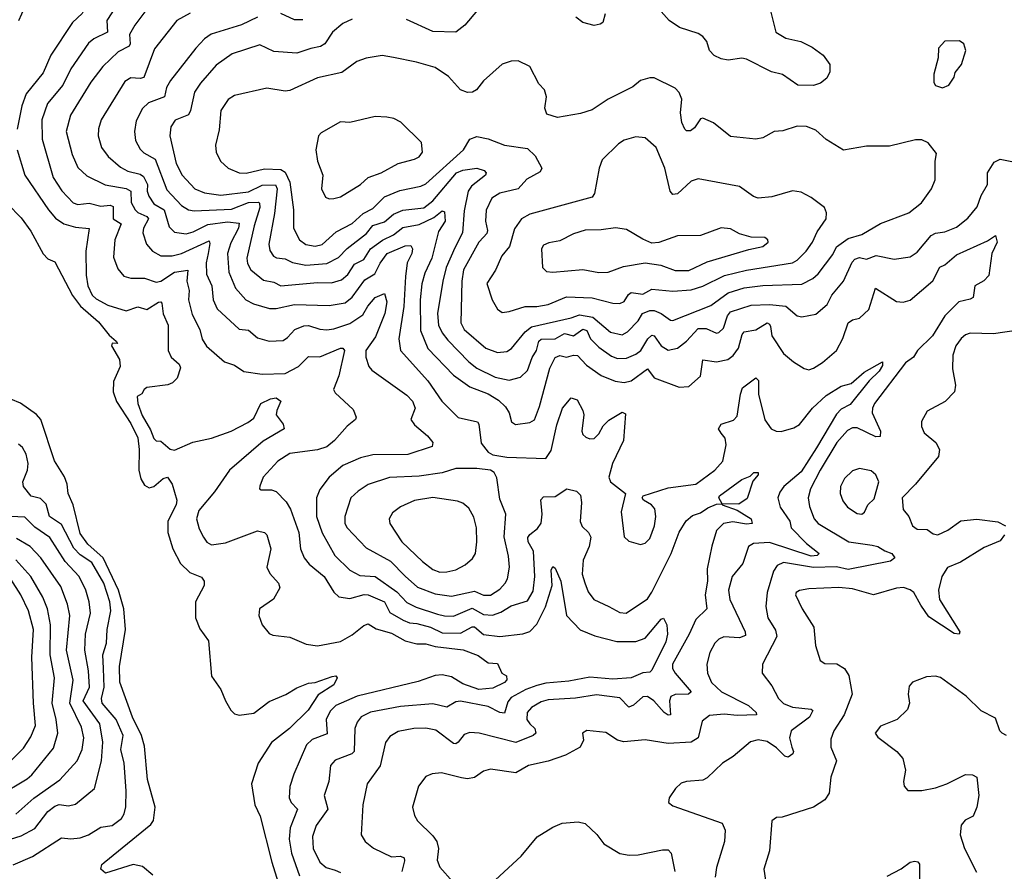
# Model space of a CAD drawing. Extents: x 1550320 to 1685906, y 509093 to 640511.
# Tile 360 of 532: x 1628723 to 1632993, y 592996 to 596689. Entities that reach past the tile are written whole.
import ezdxf

# ---------------------------------------------------------------- set-up
doc = ezdxf.new("R2010")
doc.units = 0

msp = doc.modelspace()

# ---------------------------------------------------------------- linework, layer by layer
at = {"layer": '0CON20XD'}
for points in [[(1628719.2, 596685), (1628745, 596743.3), (1628780.9, 596789.1), (1628975, 596985.5), (1628995, 596992.2), (1629085, 596986.7), (1629175, 596993.6), (1629230, 596985), (1629228.8, 596975), (1629195, 596955.8), (1629055, 596838.6), (1628994.7, 596715.3), (1628952.9, 596677.1), (1628858.2, 596535), (1628825, 596458.2), (1628751.9, 596368.1), (1628732.1, 596315), (1628712.9, 596215)], [(1629185, 596816.2), (1629101.8, 596685), (1629103.8, 596635), (1629044, 596606), (1629022.2, 596587.8), (1628945.6, 596475.6), (1628909.7, 596405), (1628843.7, 596326.3), (1628819.5, 596255), (1628820.8, 596170.8), (1628867.8, 596005), (1628906.6, 595946.6), (1628955.2, 595895.2), (1628975, 595888.4), (1629025, 595893), (1629075, 595880.2), (1629115, 595884.7), (1629129, 595879), (1629128.6, 595825), (1629163.6, 595803.6), (1629135.3, 595735), (1629129.6, 595659.6), (1629148.7, 595608.7), (1629175, 595576.7), (1629205, 595567.9), (1629265, 595568.8), (1629315, 595551.2), (1629335, 595555.8), (1629395, 595593.9), (1629452.4, 595602.4), (1629448.1, 595555), (1629458.3, 595515), (1629454.8, 595475), (1629471, 595411), (1629503.8, 595345), (1629514.2, 595304.2), (1629533.3, 595273.3), (1629611.9, 595205), (1629655, 595191.5), (1629695, 595163.8), (1629775, 595152.4), (1629875, 595154.7), (1629931.8, 595185), (1629975, 595228.1), (1630025, 595226.7), (1630115, 595265.3), (1630125, 595264.4), (1630131.8, 595255), (1630106.9, 595145), (1630084.6, 595085), (1630091.2, 595071.2), (1630168.8, 594998.8), (1630182, 594965), (1630180, 594955), (1630142.8, 594927.2), (1630088.9, 594865), (1630055, 594836.7), (1630015, 594823.2), (1629895, 594808.2), (1629842.9, 594775), (1629779.2, 594705), (1629764.1, 594665.9), (1629763.3, 594655), (1629770.5, 594650.5), (1629815, 594650), (1629835, 594642.9), (1629878.3, 594598.3), (1629896.8, 594566.8), (1629933.6, 594465), (1629941.2, 594395), (1629957.3, 594355), (1629978.4, 594328.4), (1630043.9, 594273.9), (1630086, 594206), (1630106.8, 594186.8), (1630155, 594179.3), (1630216.3, 594196.3), (1630235, 594195.8), (1630304.8, 594164.8), (1630328.8, 594118.8), (1630385.4, 594085), (1630413.6, 594073.6), (1630445, 594071.4), (1630505, 594054.4), (1630555, 594030.4), (1630635, 594028.7), (1630685, 594056.1), (1630695, 594055.7), (1630735, 594022.9), (1630805, 594014.4), (1630905, 594025.3), (1630935, 594036.6), (1630965, 594067.5), (1631003.1, 594143.1), (1631031.7, 594235), (1631027.5, 594302.5), (1631035, 594318), (1631045, 594310.8), (1631069.2, 594255), (1631095, 594105.5), (1631153.9, 594043.9), (1631217, 594017), (1631312.8, 593992.8), (1631395, 593993.3), (1631435, 594007.3), (1631505, 594090), (1631515, 594093.3), (1631530, 594065), (1631532.2, 594025), (1631525, 593991.9), (1631465, 593868.1), (1631455, 593859.5), (1631425, 593856.9), (1631375, 593835.3), (1631295, 593828.8), (1631195, 593838.6), (1631105, 593820.6), (1631005, 593812.5), (1630965, 593802.1), (1630918.5, 593785), (1630855, 593750.2), (1630839.6, 593730.4), (1630825, 593681.4), (1630805, 593685.2), (1630755, 593710.6), (1630635, 593734.1), (1630615, 593730.9), (1630575, 593707.5), (1630515, 593722), (1630375, 593710.5), (1630245, 593686.9), (1630204.3, 593665.7), (1630186.7, 593643.3), (1630176.7, 593615), (1630173.8, 593515), (1630162.9, 593505), (1630091.3, 593478.7), (1630071.2, 593455), (1630063.1, 593385), (1630043.2, 593325), (1630058.7, 593265), (1630008.7, 593195), (1629992.6, 593147.4), (1629996.4, 593095), (1630025, 593035.5), (1630052.5, 593012.5), (1630091, 593001), (1630115, 592990.8)], [(1629296.8, 596763.2), (1629222.3, 596665), (1629199.7, 596625), (1629202.1, 596585), (1629197.5, 596575), (1629149.9, 596550.1), (1629083.7, 596486.3), (1629032.2, 596417.8), (1628944, 596275), (1628924.7, 596205), (1628950.3, 596105), (1628975, 596048.5), (1629015, 596011.5), (1629093.2, 595973.2), (1629185, 595956.8), (1629205, 595946), (1629206.3, 595896.3), (1629223.8, 595865), (1629235, 595853.7), (1629274.6, 595835), (1629281.9, 595825), (1629259.5, 595785), (1629256.9, 595765), (1629273.1, 595715), (1629298.9, 595685), (1629335.8, 595665.8), (1629385, 595664.4), (1629425, 595675.2), (1629545, 595730), (1629547.9, 595717.9), (1629539.8, 595675), (1629531.2, 595635), (1629533.3, 595585), (1629556.2, 595535), (1629562.5, 595475), (1629579.3, 595435), (1629675, 595347.1), (1629715, 595342.5), (1629755, 595310), (1629804.5, 595295.5), (1629865, 595298.2), (1629885, 595310.9), (1629916.2, 595345), (1629955, 595361.6), (1629975, 595362.4), (1630025, 595346.9), (1630054.7, 595344.7), (1630085, 595348.7), (1630155, 595371.9), (1630210.6, 595409.4), (1630232.8, 595447.2), (1630265.3, 595485), (1630305, 595501.9), (1630314.7, 595465), (1630306.7, 595415), (1630265.5, 595314.5), (1630223.6, 595255), (1630223.9, 595225), (1630237.7, 595185), (1630249.5, 595169.5), (1630401.3, 595061.3), (1630426.1, 595035), (1630438.2, 595005), (1630418.7, 594955), (1630435, 594931.6), (1630491.9, 594885), (1630514.4, 594855), (1630512.1, 594837.9), (1630405.7, 594804.3), (1630255, 594802.5), (1630201, 594789), (1630125, 594756.6), (1630065, 594705.4), (1630025, 594651.9), (1630010.9, 594615), (1630010.2, 594535), (1630034.5, 594464.5), (1630089.3, 594365), (1630155, 594301.6), (1630198.3, 594278.3), (1630265, 594274.4), (1630358.4, 594208.4), (1630402.2, 594162.2), (1630442.2, 594142.2), (1630535, 594111.9), (1630565, 594103.3), (1630605, 594102.3), (1630685, 594136.7), (1630735, 594110.2), (1630773.2, 594106.8), (1630809.6, 594120.4), (1630855, 594148), (1630925, 594169.6), (1630949.1, 594210.9), (1630956.4, 594275), (1630950.7, 594385), (1630928.8, 594425), (1630926.6, 594443.4), (1630935, 594457.3), (1630967.9, 594482.1), (1630984.1, 594505.9), (1630988.2, 594545), (1630982.4, 594607.6), (1630995, 594620.5), (1631045, 594620.9), (1631095.9, 594654.1), (1631137.1, 594645), (1631155, 594627.3), (1631160, 594595), (1631153, 594513), (1631162.1, 594492.1), (1631190.4, 594465), (1631199.2, 594445), (1631192.1, 594405), (1631166.2, 594345), (1631162.9, 594285), (1631173.3, 594246.7), (1631188.8, 594208.8), (1631212.2, 594175), (1631278, 594145), (1631325, 594118.9), (1631352.5, 594115), (1631445, 594177.9), (1631465, 594206.5), (1631547.8, 594375), (1631583.4, 594466.6), (1631613.4, 594516.6), (1631640.6, 594539.4), (1631675, 594551.3), (1631707.2, 594572.8), (1631745, 594588.9), (1631770, 594590), (1631755.5, 594615), (1631757.5, 594625), (1631855, 594695.5), (1631890.9, 594709.1), (1631906.7, 594725), (1631926, 594725), (1631925.6, 594715), (1631902.4, 594687.6), (1631877.6, 594612.4), (1631841.2, 594588.8), (1631770, 594590), (1631770, 594585), (1631835, 594562.7), (1631894.4, 594525), (1631900, 594505), (1631875, 594501.2), (1631815, 594512), (1631775, 594504.2), (1631745, 594474.5), (1631724.6, 594405.4), (1631705, 594307.5), (1631705.5, 594255), (1631696.1, 594195), (1631702.7, 594135), (1631655, 594087.5), (1631626.1, 594023.9), (1631553.3, 593895), (1631554, 593875), (1631565.3, 593855), (1631635.4, 593775), (1631624, 593765), (1631565, 593762.4), (1631546.2, 593753.8), (1631540.3, 593735), (1631545.3, 593674.7), (1631535, 593673.4), (1631517.3, 593685), (1631472.8, 593735), (1631445, 593754.7), (1631425, 593753.3), (1631385, 593716.5), (1631365, 593707.3), (1631325, 593747.8), (1631225, 593761.9), (1631132.7, 593747.3), (1631015, 593740.2), (1630985, 593730.8), (1630943, 593707), (1630923.8, 593685), (1630922.5, 593655), (1630935, 593635.5), (1630957.1, 593615), (1630961.8, 593595), (1630950, 593585), (1630875, 593554.1), (1630715, 593594.6), (1630675, 593597.7), (1630650.3, 593589.7), (1630625, 593556.5), (1630615, 593549.6), (1630605, 593551.1), (1630527.6, 593607.6), (1630485, 593616.9), (1630432.5, 593615), (1630365, 593602.5), (1630328.6, 593581.4), (1630309.6, 593555), (1630286.9, 593453.1), (1630230.5, 593375), (1630211.8, 593285), (1630204.2, 593155), (1630220.8, 593125), (1630257, 593097), (1630335, 593059.1), (1630375, 593061.9), (1630390, 593055), (1630392, 593042), (1630379.6, 592995)], [(1631962.7, 596792.7), (1632002.5, 596635), (1632045, 596609.4), (1632110, 596595), (1632159.3, 596569.3), (1632206.7, 596535), (1632236.7, 596495), (1632236.4, 596463.6), (1632222.5, 596435), (1632195.7, 596414.3), (1632165, 596404.3), (1632097.5, 596405), (1632031.4, 596451.4), (1631982.7, 596462.7), (1631875, 596518.1), (1631855, 596521.9), (1631795, 596514.3), (1631765, 596520), (1631735, 596534.3), (1631714.4, 596555), (1631703.1, 596595), (1631685, 596616.9), (1631665, 596629.5), (1631585, 596655.8), (1631540, 596685), (1631468.8, 596765)], [(1629462, 596718), (1629405, 596686.2), (1629307.3, 596562.7), (1629261.9, 596438.1), (1629246.2, 596433.8), (1629205, 596437.5), (1629179.1, 596420.9), (1629076.8, 596255), (1629064.7, 596215.3), (1629063.9, 596185), (1629077.9, 596135), (1629106.2, 596096.2), (1629160.3, 596050.3), (1629191.9, 596031.9), (1629245, 596019.6), (1629259.6, 596009.6), (1629277.6, 595975), (1629276.7, 595945), (1629283.2, 595923.2), (1629305, 595890.5), (1629350, 595865), (1629370.8, 595790.8), (1629395, 595768.2), (1629445, 595761.1), (1629475, 595769.1), (1629539.3, 595800.7), (1629625, 595812), (1629675, 595806.2), (1629672.7, 595785), (1629638.4, 595721.6), (1629623.9, 595675), (1629629.5, 595595), (1629658.4, 595525), (1629704.4, 595474.4), (1629736.9, 595456.9), (1629806.8, 595436.8), (1629835, 595436.8), (1629914.2, 595454.2), (1630065, 595449.7), (1630135, 595461.6), (1630165, 595485.9), (1630219.2, 595560.8), (1630263, 595587), (1630286.6, 595633.4), (1630317, 595675), (1630395, 595708.9), (1630419.3, 595709.3), (1630427.1, 595695), (1630423.8, 595675), (1630403.4, 595635), (1630396.2, 595576.2), (1630389.2, 595445), (1630367.5, 595305), (1630374.6, 595255), (1630493.7, 595123.7), (1630554.2, 595034.2), (1630625, 594963.8), (1630708.6, 594945), (1630714.7, 594934.7), (1630725, 594852.5), (1630755, 594813.9), (1630775, 594801.8), (1630835, 594792.4), (1631005, 594785.7), (1631028.5, 594821.5), (1631052.8, 594932.8), (1631077.5, 595005), (1631115, 595049.2), (1631140.7, 595040.7), (1631165.5, 594995), (1631168.8, 594975), (1631160.9, 594905), (1631165, 594890.8), (1631178.2, 594878.2), (1631195, 594870.9), (1631215, 594873.6), (1631235, 594893.1), (1631252.7, 594927.3), (1631278, 594952), (1631335, 594987.5), (1631349.7, 594979.7), (1631341.2, 594865), (1631293.9, 594765), (1631277.3, 594705), (1631285.5, 594685), (1631350, 594635), (1631331.4, 594555), (1631345, 594447.1), (1631365, 594428.2), (1631415, 594413.3), (1631435, 594418.9), (1631455, 594440), (1631476.4, 594495), (1631481.9, 594535), (1631477.6, 594567.6), (1631463.3, 594585), (1631427.5, 594605), (1631422.5, 594615), (1631426.7, 594625), (1631535, 594659.3), (1631655, 594675.3), (1631738.1, 594735), (1631771.8, 594775), (1631786.4, 594845), (1631782.5, 594875), (1631765, 594895.6)], [(1629950.9, 596689.1), (1629915, 596687.8), (1629855, 596716.4)], [(1630708.9, 596731.1), (1630653.1, 596665), (1630615, 596634.4), (1630515, 596637.3), (1630400.1, 596690.1)], [(1631262, 596715), (1631252.5, 596677.5), (1631240.8, 596669.2), (1631215, 596664.4), (1631165, 596676.4), (1631135, 596700)], [(1629755, 596700.2), (1629685, 596666.2), (1629553.9, 596626.1), (1629525, 596605.4), (1629487.1, 596565), (1629377.8, 596425), (1629359.7, 596395), (1629351.5, 596355), (1629281.4, 596328.6), (1629256.3, 596303.7), (1629228.9, 596251.1), (1629220.8, 596205), (1629225.4, 596165), (1629245, 596127.8), (1629261.9, 596111.9), (1629310.8, 596085), (1629361.6, 595951.6), (1629425, 595883.6), (1629455, 595865.3), (1629480, 595860), (1629642.2, 595867.8), (1629715, 595895.8), (1629758.1, 595898.1), (1629763.8, 595893.8), (1629764.4, 595875), (1629740, 595795), (1629708.7, 595655), (1629711.2, 595631.2), (1629724.8, 595604.8), (1629780.2, 595560.2), (1629825, 595551.2), (1629855, 595535.3), (1630015, 595549)], [(1630165, 596691.8), (1630125, 596672.5), (1630080, 596635), (1630046.5, 596585)], [(1632725, 596393.3), (1632752.5, 596405), (1632775, 596440), (1632779.3, 596460.7), (1632806.7, 596495), (1632826.2, 596555), (1632817.5, 596585), (1632798, 596598), (1632735, 596596.7), (1632707.5, 596565), (1632706.4, 596523.6), (1632687, 596453), (1632687, 596417), (1632695, 596403.3), (1632725, 596393.3)], [(1630046.5, 596585), (1630027.6, 596572.4), (1629985, 596564.7), (1629925, 596543.4), (1629825, 596551.9), (1629765, 596579.5), (1629645, 596540.7), (1629575, 596491.8), (1629506.6, 596413.4), (1629481.2, 596375), (1629464.2, 596295), (1629455, 596277.1), (1629396.9, 596253.1), (1629379.2, 596225), (1629373.8, 596185), (1629401.9, 596065), (1629427.1, 596015), (1629482.3, 595955), (1629525, 595938.4), (1629595, 595928.7), (1629715, 595942.7), (1629775, 595971.2), (1629832.5, 595972.5), (1629840.3, 595955), (1629828.7, 595848.7), (1629803.4, 595715), (1629807.9, 595687.9), (1629824, 595664), (1629836.6, 595656.6), (1629875, 595651.4), (1629906, 595636), (1629964.5, 595624.5), (1630055, 595632.4), (1630105, 595658.4), (1630142.6, 595697.4), (1630227.5, 595762.5), (1630255, 595796.9), (1630305, 595813.2), (1630344, 595846), (1630385, 595863.1), (1630475, 595872.8), (1630515, 595904), (1630617.7, 596025), (1630645, 596037), (1630705, 596044.6), (1630737.1, 596035), (1630745.6, 596025), (1630743.6, 596015), (1630682.3, 595967.7), (1630667.8, 595945), (1630650.1, 595859.9), (1630643.3, 595765), (1630609.8, 595700.2), (1630573, 595615), (1630557.6, 595555), (1630534.8, 595415), (1630539, 595365), (1630555, 595331.2), (1630579.3, 595299.3), (1630671.1, 595205), (1630705, 595178.4), (1630785, 595138.4), (1630845, 595126.2), (1630895, 595139.1), (1630925, 595168.2), (1630945.5, 595224.5), (1630963.9, 595255), (1630975, 595294.6), (1630985, 595304.3), (1631045, 595305.8), (1631085, 595328.2), (1631125, 595318.1), (1631165, 595347.7), (1631182, 595342), (1631197.8, 595305), (1631235, 595269.2), (1631290.1, 595230.1), (1631315, 595219.2), (1631355, 595221.4), (1631395, 595238.2), (1631416.4, 595255), (1631447.1, 595305), (1631465, 595320.8), (1631475, 595318.7), (1631504.6, 595274.6), (1631535, 595256.7), (1631575, 595264.8), (1631615, 595295.3), (1631665, 595349.8), (1631699.3, 595349.3), (1631745, 595330.4), (1631755, 595332.1), (1631775, 595351.5), (1631792.9, 595405), (1631805, 595421.9), (1631895, 595451.7), (1631975, 595453.5), (1632045, 595446.7), (1632095, 595405.5), (1632115, 595400), (1632175, 595411.8), (1632225, 595454.5), (1632244.8, 595495.2), (1632295.4, 595555), (1632332.8, 595637.2), (1632345, 595650.7), (1632365, 595658.4), (1632395, 595650.3), (1632436.9, 595666.9), (1632515, 595650), (1632585, 595661.5), (1632615, 595681.2), (1632675, 595753.9), (1632695, 595763.9), (1632735, 595768.9), (1632785, 595790), (1632835, 595828.5), (1632875, 595878), (1632893, 595927), (1632920.4, 595975), (1632920, 596025), (1632949.1, 596070.9), (1632975, 596084.3), (1633025, 596074.4)], [(1630795, 595246.1), (1630835, 595250.8), (1630856.1, 595263.9), (1630914.5, 595335.5), (1630942.1, 595357.9), (1631115, 595396.1), (1631150.6, 595409.4), (1631209.2, 595399.2), (1631285, 595334.1), (1631335, 595322.9), (1631359.3, 595335), (1631405, 595383.8), (1631424.4, 595415.6), (1631455, 595427.8), (1631475, 595428), (1631505.2, 595415.2), (1631545, 595385.5), (1631555, 595384.6), (1631719.6, 595450.4), (1631795, 595505.2), (1631865, 595527), (1631945, 595537.1), (1632115, 595541.9), (1632163.1, 595566.9), (1632185, 595586.6), (1632249.3, 595670.7), (1632265.5, 595704.5), (1632315, 595740.6), (1632375, 595757.5), (1632455.3, 595804.7), (1632578.7, 595851.3), (1632633.3, 595895), (1632677.5, 595955), (1632692.9, 595995), (1632692.9, 596075), (1632698.9, 596108.9), (1632662.5, 596155), (1632635, 596168.8), (1632608.3, 596168.3), (1632495, 596140.8), (1632395, 596140), (1632295, 596122.9), (1632220.2, 596170.2), (1632175, 596210), (1632135, 596226.4), (1632095, 596227.3), (1632032.2, 596207.8), (1631995, 596203.6), (1631945, 596176.5), (1631915, 596171.1), (1631805, 596182.9), (1631731.7, 596241.7), (1631685, 596262), (1631675, 596258.8), (1631649.7, 596220.3), (1631632.2, 596207.8), (1631615, 596207.8), (1631606.9, 596215), (1631595, 596244), (1631588.8, 596285), (1631594.7, 596345), (1631583.2, 596373.2), (1631565, 596392.2), (1631475, 596437.1), (1631455, 596437.5), (1631415, 596425.8), (1631382.4, 596397.6), (1631275, 596344.5), (1631205, 596298.5), (1631155, 596281.8), (1631055, 596265.7), (1631008.8, 596278.8), (1631000, 596305), (1631008, 596355), (1630998.8, 596385), (1630975, 596411.2), (1630935.7, 596485.7), (1630885, 596510), (1630855, 596508.8), (1630815, 596496.7), (1630735, 596423.3), (1630704, 596385), (1630686.7, 596375), (1630665, 596373.5), (1630635, 596384.4), (1630582.4, 596442.4), (1630525, 596481.2), (1630444.5, 596505.5), (1630344.5, 596525.5), (1630295, 596533.3), (1630225, 596522.5), (1630185, 596507.5), (1630119.7, 596460.3), (1630015, 596437.2), (1629895, 596381.6), (1629875, 596379.4), (1629795, 596392.3), (1629655, 596360.9), (1629626.8, 596343.2), (1629595.5, 596295), (1629588, 596212), (1629571.9, 596145), (1629575.9, 596114.1), (1629594.4, 596075), (1629627.1, 596045), (1629675, 596024.7), (1629705, 596023.1), (1629785, 596042.4), (1629855, 596039.4), (1629875, 596028.3), (1629894.8, 595985), (1629911, 595865), (1629910.8, 595785), (1629937.1, 595735), (1629964.1, 595714.1), (1630005, 595706.5), (1630035, 595714.7), (1630095, 595769.5), (1630165, 595805.8), (1630212, 595848), (1630255, 595870.2), (1630305, 595920.9), (1630371.3, 595948.7), (1630463.3, 595966.7), (1630485, 595977.2), (1630648.1, 596125), (1630675, 596171.5), (1630705, 596182.7), (1630755, 596172.9), (1630825, 596144.6), (1630925, 596130), (1630958.3, 596098.3), (1630986.7, 596045), (1630980.6, 596029.4), (1630921.8, 595998.2), (1630884.8, 595955.2), (1630805, 595936.2), (1630770, 595915), (1630746.3, 595863.7), (1630742.4, 595815), (1630751.6, 595775), (1630748.6, 595761.4), (1630735, 595746.5), (1630714.3, 595725), (1630647.6, 595605), (1630640.9, 595555), (1630635.9, 595375), (1630650.7, 595345), (1630745, 595265.3), (1630795, 595246.1)], [(1630065, 595912.5), (1630085, 595914.4), (1630115, 595920.6), (1630200.8, 595975), (1630235, 596004.5), (1630290.8, 596025), (1630365, 596065.5), (1630435, 596083.6), (1630455, 596094.4), (1630470, 596115), (1630465, 596156.7), (1630376.2, 596245), (1630345, 596260.8), (1630315, 596267.1), (1630265, 596270), (1630155, 596244), (1630115, 596245.8), (1630031.2, 596198.8), (1630018.8, 596185), (1630008, 596125), (1630014.3, 596075), (1630037.5, 596015), (1630032.5, 595955), (1630049.7, 595919.7), (1630065, 595912.5)], [(1630815, 595419.4), (1630845, 595423.6), (1630915, 595445.3), (1630965, 595445.7), (1631015.2, 595454.8), (1631095, 595486.9), (1631205, 595483), (1631295, 595460.5), (1631325, 595458.6), (1631345, 595467.2), (1631363.1, 595496.9), (1631375, 595505.7), (1631425, 595498.3), (1631465, 595520.2), (1631555, 595512.4), (1631635, 595518), (1631685, 595533.4), (1631779.7, 595580.3), (1631875, 595602.5), (1632075, 595635.3), (1632095, 595646.2), (1632134.3, 595685.7), (1632161.3, 595725), (1632180.8, 595769.2), (1632220, 595825), (1632221.9, 595851.9), (1632212.9, 595875), (1632155, 595918.1), (1632111.5, 595941.5), (1632075, 595946.9), (1631985, 595921.1), (1631925, 595915.6), (1631905, 595921.9), (1631845, 595965.6), (1631665, 595998.5), (1631635, 595988.5), (1631575, 595933.3), (1631555, 595930.6), (1631543.3, 595945), (1631520.4, 596045), (1631483.8, 596135), (1631435, 596176.7), (1631395, 596181.1), (1631345, 596166.7), (1631319.4, 596150.6), (1631248.7, 596081.3), (1631235.6, 596045), (1631216.4, 595935), (1631205, 595920), (1630935, 595846.2), (1630898.9, 595825), (1630868.5, 595781.5), (1630846.7, 595705), (1630814.5, 595665), (1630787.1, 595602.9), (1630748.5, 595545), (1630771.5, 595475), (1630795, 595434), (1630815, 595419.4)], [(1628712.6, 596125), (1628745, 596015.6), (1628848.1, 595865), (1628878.9, 595828.9), (1628914.5, 595804.5), (1628965, 595788.8), (1629024.2, 595784.2), (1629010.5, 595685), (1629011.8, 595581.8), (1629018.8, 595535), (1629037.5, 595495), (1629055, 595478.1), (1629105, 595451.6), (1629185, 595426), (1629235, 595443.3), (1629275, 595431.9), (1629325, 595463.8), (1629335.4, 595465.4), (1629339.8, 595459.8), (1629345, 595413.3), (1629366.7, 595365), (1629366.4, 595255), (1629380.5, 595225), (1629414.5, 595195), (1629420.9, 595179.1), (1629406.7, 595135), (1629385.3, 595114.7), (1629365, 595106.2), (1629275, 595094.5), (1629262.5, 595085), (1629253.3, 595066.7), (1629232.5, 595055), (1629235.5, 595025), (1629255, 594973.3), (1629290.8, 594910.8), (1629305, 594872.5), (1629315, 594862.5), (1629335, 594861.1), (1629375, 594827.1), (1629395, 594821.8), (1629473.4, 594856.6), (1629555, 594874.4), (1629640.6, 594905), (1629712.5, 594942.5), (1629739.2, 594960.8), (1629768.3, 595025), (1629810.8, 595045), (1629835, 595048.8), (1629856.2, 595035), (1629838.1, 594995), (1629835.6, 594975), (1629865.7, 594935), (1629870, 594915), (1629779.1, 594860.9), (1629633.5, 594735), (1629568.4, 594641.6), (1629499.4, 594560.6), (1629490.2, 594525), (1629501.4, 594481.4), (1629520.3, 594445), (1629535, 594423.8), (1629555, 594412.1), (1629615, 594420.5), (1629755, 594472.7), (1629785, 594465.6), (1629795, 594455.7), (1629812, 594395), (1629794.4, 594315), (1629808.1, 594288.1), (1629845, 594246), (1629851.4, 594225), (1629824.4, 594175.6), (1629763.8, 594135), (1629760, 594105), (1629774.2, 594065), (1629805, 594027.5), (1629820.7, 594020.7), (1629895, 594012), (1629965, 593981.1), (1630015, 593973.8), (1630115, 593992.8), (1630165, 594022.2), (1630215, 594062.1), (1630235, 594070), (1630268.3, 594048.3), (1630335, 594028.8), (1630395, 593996.1), (1630445, 593983), (1630485, 593983), (1630525, 593971.2), (1630646.5, 593956.5), (1630711.5, 593931.5), (1630755, 593900), (1630795, 593897.5), (1630813.3, 593855), (1630834.2, 593844.2), (1630836.2, 593826.2), (1630825.8, 593815), (1630775, 593790.2), (1630714.5, 593785), (1630645, 593808.8), (1630595, 593839.6), (1630555, 593847.7), (1630525, 593844.6), (1630451.2, 593818.8), (1630186.9, 593755), (1630094.6, 593715), (1630069.9, 593690.1), (1630052.4, 593655), (1630057.1, 593592.9), (1629992.1, 593567.9), (1629966.2, 593545), (1629911.9, 593418.1), (1629894.5, 593364.5), (1629892.1, 593315), (1629901.1, 593295), (1629928.4, 593265), (1629896.3, 593185), (1629891.4, 593135), (1629902.5, 593075), (1629936, 592976)], [(1628670.9, 595890.9), (1628729.6, 595829.6), (1628771.7, 595771.7), (1628825, 595673.3), (1628845, 595652.5), (1628875, 595638.8), (1628952.6, 595492.6), (1628986.6, 595446.6), (1629065, 595378.2), (1629110.9, 595320.9), (1629141.2, 595295), (1629146.7, 595285), (1629124, 595286), (1629121.4, 595275), (1629155.6, 595215), (1629158.9, 595185), (1629130.2, 595119.8), (1629129, 595075), (1629143.5, 595033.5), (1629205, 594938.4), (1629235, 594876.5), (1629241.9, 594825), (1629240, 594735), (1629248.3, 594698.3), (1629265, 594670.5), (1629285, 594659.2), (1629305, 594664.6), (1629345, 594700), (1629364.8, 594704.8), (1629384.8, 594675), (1629404.8, 594605), (1629401.1, 594585), (1629366.1, 594515), (1629365.6, 594465), (1629387.9, 594395), (1629420.8, 594330.8), (1629461.7, 594291.7), (1629511.8, 594271.8), (1629523.5, 594255), (1629523.6, 594235), (1629486.2, 594165), (1629485.7, 594095), (1629505, 594047.9), (1629541.7, 593995), (1629555, 593843.1), (1629596, 593785), (1629615.3, 593735), (1629639.1, 593695), (1629655, 593679.7), (1629675, 593673.2), (1629738.4, 593681.6), (1629805, 593732.4), (1629877.4, 593762.6), (1629925, 593791.8), (1629975, 593812.2), (1630005, 593815.6), (1630078.9, 593841.1), (1630093.8, 593843.8), (1630100, 593835), (1630085.8, 593805), (1630017.9, 593762.1), (1629974.6, 593695), (1629893.2, 593615), (1629815.2, 593554.8), (1629757.5, 593465), (1629728.5, 593375), (1629743.2, 593285), (1629766.2, 593235), (1629816, 593036), (1629856.7, 592905)], [(1630015, 595549), (1630075, 595548.1), (1630118.5, 595561.5), (1630145.9, 595584.1), (1630175, 595628.6), (1630215, 595649.1), (1630244.8, 595695), (1630296.4, 595733.6), (1630343.7, 595756.3), (1630385, 595787.7), (1630455, 595801.7), (1630519.2, 595830.8), (1630555, 595860.5), (1630565, 595856), (1630567.7, 595815), (1630539, 595771), (1630510.5, 595655), (1630479.5, 595590.5), (1630466.7, 595543.3), (1630459.8, 595475), (1630461.6, 595341.6), (1630493.5, 595263.5), (1630605, 595147.3), (1630675, 595097.7), (1630755, 595066.7), (1630799.1, 595039.1), (1630830.3, 595010.3), (1630845.5, 594985), (1630855.7, 594945.7), (1630873.3, 594933.3), (1630935, 594941.8), (1630955, 594954.4), (1630977.7, 595012.3), (1631022.5, 595177.5), (1631045, 595223.6), (1631065, 595233.1), (1631095, 595225.5), (1631125, 595234.2), (1631142.4, 595232.4), (1631181.6, 595191.6), (1631245, 595146), (1631305, 595121.6), (1631345, 595116.2), (1631375, 595123.3), (1631445, 595175.4), (1631475, 595135.6), (1631582.5, 595095), (1631625, 595098), (1631675, 595143.8), (1631685.4, 595214.6), (1631745, 595205.5), (1631794, 595216), (1631817.2, 595232.8), (1631840, 595265), (1631855.7, 595324.3), (1631864.4, 595335.6), (1631915, 595344.3), (1631964.5, 595374.5), (1631975, 595369.5), (1631978.7, 595358.7), (1631985, 595318.1), (1632035, 595242.2), (1632079.2, 595205), (1632125, 595176.9), (1632145, 595171.4), (1632165, 595177.5), (1632205, 595203.1), (1632265, 595254.3), (1632293.3, 595306.7), (1632315.6, 595375), (1632335, 595387.8), (1632365, 595394.4), (1632405, 595432.5), (1632433.8, 595525), (1632525, 595466.5), (1632553.9, 595463.9), (1632585, 595472.5), (1632683.4, 595556.6), (1632713.7, 595616.4), (1632735, 595626.2), (1632785, 595669.4), (1632919.3, 595730.7), (1632955, 595753.3), (1632962.5, 595725), (1632939.4, 595675), (1632925, 595580), (1632904, 595556), (1632865.5, 595535), (1632858.1, 595485), (1632845, 595476.9), (1632795, 595465.2), (1632734.4, 595405), (1632682, 595318), (1632616.8, 595255), (1632599.6, 595225), (1632565, 595201.5), (1632430, 595025), (1632420.7, 595005), (1632420, 594985), (1632456, 594905), (1632455, 594882.3), (1632435, 594880.2), (1632355, 594918.8), (1632335, 594918.6), (1632312.8, 594907.2), (1632266.4, 594855), (1632193.7, 594736.3), (1632151.9, 594655), (1632142.9, 594615), (1632148, 594578), (1632168.2, 594525), (1632186, 594505), (1632319.2, 594425), (1632419.9, 594410.1), (1632445, 594404.8), (1632475, 594385.3), (1632505.7, 594375), (1632517.5, 594355), (1632498.7, 594341.3), (1632315, 594305.6), (1632265, 594316.1), (1632165, 594314.2), (1632035, 594335.2), (1632007.3, 594322.7), (1631991.7, 594298.3), (1631964.1, 594205), (1631958, 594145), (1631967.5, 594095), (1632001.2, 594041.2), (1632006.8, 594015), (1631944.4, 593895), (1631942.5, 593855), (1631985, 593800), (1632013.5, 593745), (1632035, 593723.6), (1632075, 593708.4), (1632155, 593699.1), (1632163.1, 593693.1), (1632148.5, 593665), (1632068.9, 593605), (1632060.8, 593575), (1632071.1, 593535), (1632079.1, 593515), (1632075.5, 593505), (1632055, 593490.8), (1632041.2, 593495), (1632005, 593531.8), (1631965, 593558.7), (1631925, 593566.2), (1631891.8, 593558.2), (1631816.5, 593493.5), (1631770.6, 593465), (1631705, 593401.9), (1631685, 593391.9), (1631615, 593385.7), (1631592.1, 593377.9), (1631566.7, 593355), (1631538.8, 593315), (1631536.2, 593295), (1631555, 593280), (1631770, 593205), (1631782.1, 593175), (1631780, 593125), (1631745, 593012.5), (1631738.7, 592971.3)], [(1631235, 595592.5), (1631275, 595594.4), (1631341.7, 595618.3), (1631435.5, 595634.5), (1631504.1, 595624.1), (1631565, 595601.2), (1631625, 595602), (1631705, 595639.7), (1631885, 595693.3), (1631945, 595705.6), (1631969.2, 595725), (1631967.1, 595735), (1631955, 595744.2), (1631895, 595745.5), (1631845, 595761.2), (1631805, 595781.8), (1631765, 595786.5), (1631675, 595753.1), (1631575, 595752.5), (1631495, 595723.1), (1631465, 595720.6), (1631425, 595736.9), (1631355, 595780), (1631307, 595787), (1631245, 595777.7), (1631175, 595776.2), (1631125, 595760), (1631065, 595729.5), (1631018.1, 595721.9), (1630995, 595711.9), (1630985.6, 595695), (1630990.8, 595615), (1631006.9, 595596.9), (1631035, 595593.6), (1631165, 595605.5), (1631235, 595592.5)], [(1633055, 595343.1), (1632946.4, 595326.4), (1632845, 595329.5), (1632825, 595323.1), (1632805, 595307.1), (1632782.5, 595275), (1632770, 595235), (1632768.1, 595175), (1632781.1, 595105), (1632776.7, 595075), (1632736.3, 595033.7), (1632657.9, 594992.1), (1632633.2, 594946.8), (1632633.1, 594925), (1632645, 594898), (1632695.8, 594855), (1632711.9, 594825), (1632706.9, 594795), (1632608, 594675), (1632550, 594615), (1632553.8, 594565), (1632579.2, 594535), (1632595, 594494.3), (1632615, 594479.5), (1632658.5, 594478.5), (1632685, 594459.4), (1632705, 594455.6), (1632748, 594475), (1632804.1, 594515.9), (1632873.9, 594523.9), (1632965, 594511.2), (1632997.5, 594495)], [(1631765, 594895.6), (1631753.5, 594915), (1631764.3, 594935), (1631818, 594952), (1631835, 594970), (1631848.4, 595065), (1631857.7, 595092.3), (1631915, 595135.8), (1631927.3, 595125), (1631926.7, 595065), (1631955, 594954), (1631982.5, 594915), (1632004.1, 594904.1), (1632025, 594903.8), (1632080.1, 594919.9), (1632105, 594933.9), (1632161.3, 595005), (1632220.1, 595059.9), (1632285, 595100.6), (1632328.5, 595111.5), (1632385, 595160), (1632465, 595206), (1632465, 595190), (1632450.8, 595165), (1632406.4, 595123.6), (1632325, 595020.6), (1632285, 595000), (1632265, 594978.9), (1632177.9, 594832.1), (1632111.9, 594728.1), (1632036.9, 594665), (1632019.6, 594640.4), (1632011.3, 594615), (1632020.8, 594575), (1632062.7, 594515), (1632068.9, 594485), (1632135, 594418.1), (1632189.5, 594375), (1632181.4, 594365), (1632155, 594363.3), (1631975, 594421.4), (1631905, 594417.8), (1631883.3, 594405), (1631859.1, 594330.9), (1631812.7, 594275), (1631797.3, 594215), (1631802.7, 594175), (1631868.8, 594035), (1631871.1, 594018.9), (1631845, 594008.1), (1631776.9, 594013.1), (1631755, 594002.9), (1631737.1, 593985), (1631715.6, 593945.6), (1631702.3, 593895), (1631706.4, 593855), (1631723.2, 593815), (1631766.2, 593775), (1631883.8, 593715), (1631916.7, 593685), (1631917.5, 593675), (1631835, 593671.6), (1631777.3, 593677.3), (1631715, 593671.5), (1631683.1, 593646.9), (1631665, 593575.5), (1631635, 593556.9), (1631535, 593550.5), (1631435, 593565.7), (1631342.3, 593557.7), (1631315, 593564.3), (1631265, 593598.6), (1631183.1, 593606.9), (1631163.3, 593595), (1631168, 593565), (1631153.8, 593535), (1631089.5, 593500.5), (1631015, 593473.8), (1630929.2, 593455), (1630875, 593423.1), (1630765, 593438.9), (1630735, 593430.5), (1630695, 593402.9), (1630665, 593397.3), (1630638.5, 593401.5), (1630552.7, 593422.7), (1630511.4, 593418.6), (1630485, 593406.7), (1630452.5, 593365), (1630426, 593275), (1630435, 593237.5), (1630447.5, 593215), (1630515, 593149.4), (1630532.1, 593125), (1630539.6, 593095), (1630533.5, 593045), (1630544.7, 593014.7), (1630601.1, 592951.1)], [(1629300.1, 592980.1), (1629256.3, 593016.3), (1629215, 593025.7), (1629095, 592987.8), (1629075.7, 593005), (1629080, 593025), (1629090, 593035), (1629291.3, 593198.7), (1629303.4, 593216.6), (1629310.6, 593275), (1629277, 593395), (1629265, 593538.8), (1629251.7, 593585), (1629212.8, 593665), (1629157, 593817), (1629155.7, 593885), (1629181.9, 594045), (1629174.3, 594135), (1629152.3, 594215), (1629085.7, 594355.7), (1629018.3, 594415), (1628985, 594461.5), (1628955.4, 594585), (1628933.3, 594635), (1628929.4, 594675), (1628916.9, 594706.9), (1628874.2, 594775.8), (1628815.3, 594955.3), (1628796.6, 594976.6), (1628726.7, 595026.7), (1628685, 595043.3)], [(1628695.4, 593024.6), (1628778.9, 593061.1), (1628905, 593141.8), (1628945, 593136.4), (1628985, 593141.2), (1629022.2, 593155), (1629075, 593188.2), (1629124.2, 593195), (1629164.4, 593225), (1629176.2, 593245), (1629184, 593276), (1629184.2, 593345), (1629176.7, 593465), (1629162.4, 593525), (1629172.3, 593585), (1629142.1, 593655), (1629080.2, 593725), (1629078.4, 593745), (1629089.8, 593795), (1629086, 593876), (1629083.1, 593935), (1629099.3, 593985), (1629103, 594045), (1629118.4, 594125), (1629114, 594165), (1629087.8, 594245), (1629036.2, 594335), (1628985, 594368.5), (1628957.4, 594397.4), (1628905, 594500.5), (1628853.1, 594535), (1628838.3, 594588.3), (1628813, 594613), (1628772.3, 594622.3), (1628740, 594665), (1628736.9, 594685), (1628756.5, 594735), (1628760.2, 594765), (1628751.4, 594805), (1628735, 594834.5), (1628718.3, 594848.3)], [(1630595, 594188.9), (1630695, 594210.4), (1630735, 594193.8), (1630765, 594194.2), (1630805, 594220), (1630827.8, 594245), (1630838, 594265), (1630847.3, 594315), (1630842.9, 594362.9), (1630824, 594446), (1630831.1, 594545), (1630805, 594610), (1630791.8, 594701.8), (1630781.1, 594725), (1630765, 594735.4), (1630705, 594742.3), (1630615, 594742.5), (1630555.3, 594724.7), (1630455, 594709.3), (1630326.7, 594703.3), (1630235, 594673.3), (1630191.1, 594645), (1630159.1, 594615), (1630133.4, 594535), (1630133.8, 594505), (1630142.7, 594485), (1630225, 594398.9), (1630330.7, 594340.7), (1630395, 594275.4), (1630448.8, 594228.8), (1630525, 594200), (1630595, 594188.9)], [(1632375, 594544.2), (1632387, 594553), (1632401.2, 594585), (1632428.3, 594611.7), (1632449.2, 594685), (1632435.8, 594715), (1632415, 594733.1), (1632365, 594743.5), (1632335, 594732.5), (1632300.2, 594699.8), (1632283.1, 594665), (1632281.5, 594635), (1632292.3, 594602.3), (1632312.5, 594575), (1632355, 594548.1), (1632375, 594544.2)], [(1630545, 594293.5), (1630575, 594294.7), (1630615, 594303.1), (1630655.3, 594324.7), (1630687.4, 594352.6), (1630699.1, 594375), (1630705.8, 594425), (1630704.7, 594485), (1630692.1, 594532.1), (1630670.2, 594570.2), (1630645, 594592), (1630621.8, 594601.8), (1630515, 594616.6), (1630435, 594604.5), (1630375, 594576.7), (1630339.2, 594550.8), (1630325.6, 594525), (1630328.5, 594505), (1630380, 594425), (1630469.8, 594339.8), (1630515.2, 594305.2), (1630545, 594293.5)], [(1628535, 593089.2), (1628730.1, 593149.9), (1628788.2, 593181.8), (1628844.7, 593255), (1628875, 593278.4), (1628895, 593286.4), (1628935, 593279.6), (1628965, 593286.8), (1629048.2, 593355), (1629078.6, 593475), (1629083.4, 593556.6), (1629071, 593635), (1628997.8, 593735), (1629025.5, 593795), (1629021.4, 593865), (1629006.1, 593955), (1629008.8, 594025), (1629030.4, 594115), (1629024.1, 594164.1), (1629010.7, 594215), (1628981.7, 594275), (1628919.8, 594339.8), (1628853.7, 594443.7), (1628789.2, 594489.2), (1628745, 594532.4), (1628685.2, 594535.2)], [(1632993.8, 594455), (1632975, 594428.8), (1632905, 594400), (1632802.8, 594337.2), (1632746.8, 594313.2), (1632721.5, 594275), (1632708, 594215), (1632711.2, 594175), (1632800, 594035), (1632797.5, 594025), (1632775, 594028), (1632665, 594100.4), (1632630.4, 594150.4), (1632600.7, 594205), (1632585, 594216.7), (1632555, 594226.3), (1632525, 594224.6), (1632425, 594194.4), (1632335, 594221.5), (1632275, 594227.1), (1632145, 594220.9), (1632105, 594214.2), (1632090, 594205), (1632087.5, 594195), (1632115.6, 594135), (1632166.5, 594055), (1632174.3, 593975), (1632195, 593910), (1632215, 593898), (1632266.3, 593896.3), (1632300, 593875), (1632318.9, 593845), (1632332.9, 593765), (1632298, 593675), (1632252.9, 593605), (1632240.2, 593569.8), (1632240.4, 593535), (1632265.4, 593475), (1632240.6, 593405), (1632234, 593335), (1632215, 593306.2), (1632165, 593274.3), (1632029.3, 593230.7), (1632005, 593228.8), (1631984, 593215), (1631974.4, 593085.6), (1631950, 593005), (1631965, 592910)], [(1628706.5, 593243.5), (1628785, 593313.3), (1628897.1, 593392.9), (1628972.7, 593475), (1628993.8, 593525), (1629001.5, 593575), (1628991, 593621), (1628940.5, 593725), (1628955.2, 593825), (1628925.9, 593955), (1628940.9, 594105), (1628929.8, 594155), (1628901, 594231), (1628815.3, 594355), (1628768.4, 594405), (1628709.5, 594439.5)], [(1628628.3, 593321.7), (1628755, 593396.6), (1628775.5, 593414.5), (1628869.5, 593530.5), (1628888.1, 593595), (1628881.7, 593655), (1628864, 593725), (1628874, 593835), (1628855.2, 593935), (1628857.2, 594065), (1628844.4, 594135), (1628823.4, 594185), (1628771.1, 594275), (1628706.3, 594346.3)], [(1628684.1, 593475.9), (1628739.7, 593530.3), (1628771.2, 593578.8), (1628792, 593628), (1628782.6, 593725), (1628775.7, 593925), (1628783.4, 594045), (1628760.8, 594125), (1628727.6, 594195), (1628685, 594262.8)], [(1633002.5, 593585), (1632983.3, 593595), (1632974, 593605), (1632955, 593660), (1632892.1, 593692.1), (1632826.7, 593755), (1632716.8, 593836.8), (1632695, 593842.5), (1632655, 593839.2), (1632595, 593816), (1632580.9, 593799.1), (1632575.8, 593765), (1632582, 593725), (1632572.3, 593697.7), (1632528.8, 593655), (1632456.2, 593625), (1632432.5, 593595), (1632445, 593578), (1632526.2, 593516.2), (1632552.5, 593485), (1632564.3, 593435), (1632556.2, 593385), (1632558.8, 593365), (1632575, 593346.7), (1632635, 593346.9), (1632695, 593358.1), (1632743.3, 593375), (1632825, 593415.8), (1632855, 593414), (1632873.3, 593405), (1632882.5, 593325), (1632874.2, 593275), (1632858, 593235), (1632822.7, 593217.3), (1632805, 593196), (1632801.1, 593155), (1632820, 593095), (1632872.1, 592992.1)], [(1630748.6, 592925), (1630898.1, 593061.9), (1630967.8, 593145), (1631035, 593187.2), (1631075, 593204.6), (1631145, 593210.5), (1631175, 593204.2), (1631225.5, 593155.5), (1631256.2, 593115), (1631325, 593074), (1631365.8, 593065.8), (1631405, 593067.1), (1631509.9, 593089.9), (1631535, 593088.8), (1631548.5, 593075), (1631564.4, 592995)], [(1632485, 592975.7), (1632545, 593007.3), (1632585, 593036.5), (1632605, 593040.6), (1632617.8, 593037.8), (1632625, 593027.5), (1632625.5, 592955)]]:
    msp.add_lwpolyline(points, dxfattribs=at)

doc.saveas('drawing.dxf')
